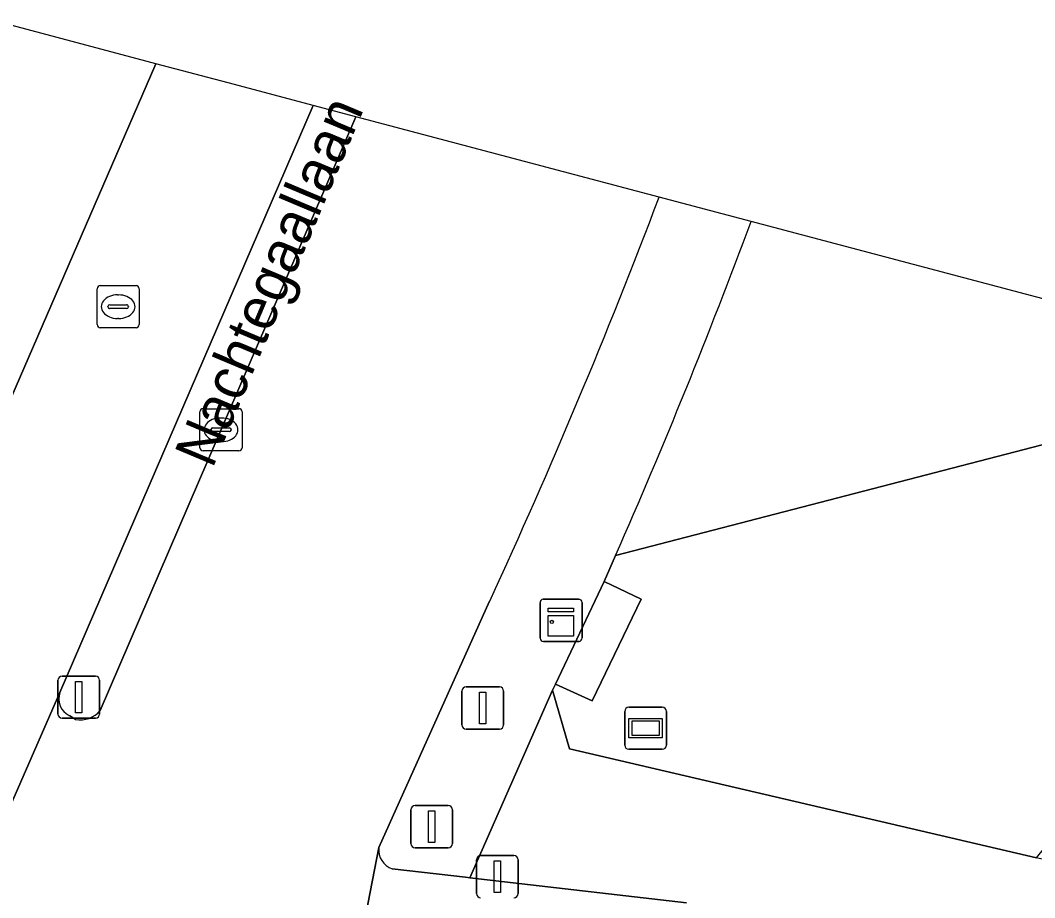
# Model space of a CAD drawing. Extents: x 161771 to 163125, y 382475 to 383179.
# Drawn here: x 161849.5 to 161873.58, y 383156.4 to 383177.24 of the extents above; entities that cross this region are included whole.
import ezdxf

# ---------------------------------------------------------------- set-up
doc = ezdxf.new("R2010")
doc.units = 0
for name, color, linetype in [('IMGEO_Berm_open', 7, 'Continuous'), ('IMGEO_Drukknoppaal', 7, 'Continuous'), ('IMGEO_Fietspad_gesloten', 7, 'Continuous'), ('IMGEO_Groenvoorziening', 7, 'Continuous'), ('IMGEO_Kast', 7, 'Continuous'), ('IMGEO_Kolk', 7, 'Continuous'), ('IMGEO_Lichtmast', 7, 'Continuous'), ('IMGEO_Openbare_ruimte_label', 7, 'Continuous'), ('IMGEO_Rijbaan_lokaal_gesloten', 7, 'Continuous'), ('IMGEO_Rioolput', 7, 'Continuous'), ('IMGEO_Terreindeel_open', 7, 'Continuous'), ('IMGEO_Verkeersregelinstallatiepaal', 7, 'Continuous'), ('IMGEO_Voetpad_open', 7, 'Continuous'), ('IMGEO_Wegwijzer', 7, 'Continuous')]:
    doc.layers.add(name, color=color, linetype=linetype)

msp = doc.modelspace()

# ---------------------------------------------------------------- linework, layer by layer
at = {"layer": 'IMGEO_Berm_open'}
for points in [[(161857.465, 383174.949), (161856.447, 383175.219), (161856.447, 383175.219), (161850.438, 383161.277)], [(161851.391, 383160.847), (161857.465, 383174.949), (161857.465, 383174.949)], [(161850.66, 383160.732), (161850.806, 383160.634)]]:
    msp.add_lwpolyline(points, dxfattribs=at)
for centre, radius, start, end in [((161850.835, 383161.121), 0.427, 158.5475, 245.7785), ((161850.919, 383161.234), 0.61, 259.3262, 320.6872)]:
    msp.add_arc(centre, radius, start, end, dxfattribs=at)
at = {"layer": 'IMGEO_Drukknoppaal'}
for p, q in [((161860.325, 383156.5), (161860.325, 383157.3)), ((161860.325, 383157.3), (161860.325, 383156.5)), ((161860.425, 383157.4), (161861.215, 383157.4)), ((161861.215, 383157.4), (161860.425, 383157.4)), ((161861.315, 383157.3), (161861.315, 383156.5)), ((161861.315, 383156.5), (161861.315, 383157.3))]:
    msp.add_line(p, q, dxfattribs=at)
msp.add_lwpolyline([(161860.745, 383157.275), (161860.895, 383157.275), (161860.895, 383156.525), (161860.745, 383156.525), (161860.745, 383157.275)], dxfattribs=at)
for centre, start, end in [((161860.425, 383157.3), 90, 180), ((161860.425, 383157.3), 90, 180), ((161861.215, 383157.3), 0, 90), ((161861.215, 383157.3), 360, 90), ((161860.425, 383156.5), 180, 270), ((161860.425, 383156.5), 180, 270), ((161861.215, 383156.5), 270, 0), ((161861.215, 383156.5), 270, 0)]:
    msp.add_arc(centre, 0.1, start, end, dxfattribs=at)
at = {"layer": 'IMGEO_Fietspad_gesloten'}
for points in [[(161856.447, 383175.219), (161854.584, 383175.713), (161852.715, 383176.208), (161852.715, 383176.208), (161847.31, 383163.743), (161846.264, 383161.291), (161846.152, 383161.028), (161837.046, 383139.657), (161840.254, 383138.363), (161840.322, 383138.503), (161841.823, 383141.564), (161850.438, 383161.277), (161856.447, 383175.219), (161856.447, 383175.219)], [(161858.008, 383157.591), (161857.437, 383154.654)], [(161865.311, 383156.282), (161860.165, 383156.876), (161860.068, 383156.887), (161858.326, 383157.088)]]:
    msp.add_lwpolyline(points, dxfattribs=at)
msp.add_arc((161858.469, 383157.53), 0.465, 172.5238, 252.0789, dxfattribs=at)
at = {"layer": 'IMGEO_Groenvoorziening'}
msp.add_lwpolyline([(161863.63, 383164.532), (161876.472, 383167.861), (161877.756, 383169.569), (161877.756, 383169.569), (161866.848, 383172.461)], dxfattribs=at)
msp.add_lwpolyline([(161877.756, 383169.569), (161877.756, 383169.569), (161876.472, 383167.861), (161863.63, 383164.532), (161863.492, 383164.22), (161863.354, 383163.909), (161864.239, 383163.493), (161863.075, 383161.077), (161862.205, 383161.47), (161862.13, 383161.327), (161862.538, 383159.933), (161873.619, 383157.344), (161876.976, 383161.503), (161882.537, 383168.301), (161882.537, 383168.302)], close=True, dxfattribs=at)
for centre, radius, start, end in [((161728.354, 383224.04), 147.786, 336.25507, 339.57257), ((161719.189, 383227.294), 157.511, 339.62699, 339.62756)]:
    msp.add_arc(centre, radius, start, end, dxfattribs=at)
at = {"layer": 'IMGEO_Kast'}
for p, q in [((161861.91, 383163.488), (161862.751, 383163.488)), ((161862.751, 383163.488), (161861.91, 383163.488)), ((161861.835, 383162.563), (161861.835, 383163.404)), ((161861.835, 383163.404), (161861.835, 383162.563)), ((161862.835, 383163.413), (161862.835, 383162.572)), ((161862.835, 383162.572), (161862.835, 383163.413)), ((161862.76, 383162.488), (161861.919, 383162.488)), ((161861.919, 383162.488), (161862.76, 383162.488))]:
    msp.add_line(p, q, dxfattribs=at)
for points in [[(161862.03, 383163.278), (161862.63, 383163.278), (161862.63, 383163.193), (161862.03, 383163.193), (161862.03, 383163.278)], [(161862.03, 383163.103), (161862.63, 383163.103), (161862.63, 383162.614), (161862.03, 383162.614), (161862.03, 383163.103)]]:
    msp.add_lwpolyline(points, dxfattribs=at)
msp.add_circle((161862.114, 383162.952), 0.0377, dxfattribs=at)
for centre, start, end in [((161861.913, 383163.41), 92.4484, 184.2845), ((161861.913, 383163.41), 92.4484, 184.2845), ((161862.757, 383163.41), 2.4484, 94.2845), ((161862.757, 383163.41), 2.4484, 94.2845), ((161861.913, 383162.566), 182.4484, 274.2845), ((161861.913, 383162.566), 182.4484, 274.2845), ((161862.757, 383162.566), 272.4484, 4.2845), ((161862.757, 383162.566), 272.4484, 4.2845)]:
    msp.add_arc(centre, 0.0779, start, end, dxfattribs=at)
at = {"layer": 'IMGEO_Kolk'}
for p, q in [((161853.835, 383168.015), (161854.687, 383168.015)), ((161853.76, 383167.089), (161853.76, 383167.941)), ((161854.248, 383167.795), (161854.273, 383167.795)), ((161854.761, 383167.941), (161854.761, 383167.089)), ((161854.062, 383167.558), (161854.46, 383167.558)), ((161854.019, 383167.509), (161854.019, 383167.521)), ((161854.457, 383167.472), (161854.059, 383167.472)), ((161854.503, 383167.521), (161854.503, 383167.509)), ((161854.271, 383167.235), (161854.246, 383167.235)), ((161854.687, 383167.015), (161853.835, 383167.015))]:
    msp.add_line(p, q, dxfattribs=at)
for points in [[(161853.835, 383168.015), (161854.687, 383168.015)], [(161853.76, 383167.089), (161853.76, 383167.941)], [(161854.761, 383167.941), (161854.761, 383167.089)], [(161854.687, 383167.015), (161853.835, 383167.015)]]:
    msp.add_lwpolyline(points, dxfattribs=at)
for centre, radius, start, end in [((161853.837, 383167.939), 0.0765, 91.552, 178.448), ((161853.837, 383167.939), 0.0765, 91.552, 178.448), ((161854.685, 383167.939), 0.0765, 1.552, 88.448), ((161854.685, 383167.939), 0.0765, 1.552, 88.448), ((161854.059, 383167.518), 0.0403, 85.8775, 175.7526), ((161854.464, 383167.52), 0.0386, 1.7309, 96.639), ((161854.056, 383167.508), 0.0366, 178.938, 274.7102), ((161854.46, 383167.515), 0.043, 264.8664, 352.4533), ((161853.837, 383167.091), 0.0765, 181.552, 268.448), ((161853.837, 383167.091), 0.0765, 181.552, 268.448), ((161854.685, 383167.091), 0.0765, 271.552, 358.448), ((161854.685, 383167.091), 0.0765, 271.552, 358.448)]:
    msp.add_arc(centre, radius, start, end, dxfattribs=at)
for centre, major_axis, ratio, start_param, end_param in [((161854.247, 383167.515), (-0.387, 0.002), 0.722429, 4.712389, 7.853982), ((161854.272, 383167.515), (-0.39, 0.002), 0.717154, 1.570796, 4.712389)]:
    msp.add_ellipse(centre, major_axis=major_axis, ratio=ratio, start_param=start_param, end_param=end_param, dxfattribs=at)
at = {"layer": 'IMGEO_Lichtmast'}
for p, q in [((161859.981, 383160.507), (161859.981, 383161.307)), ((161859.981, 383161.307), (161859.981, 383160.507)), ((161860.081, 383161.407), (161860.871, 383161.407)), ((161860.871, 383161.407), (161860.081, 383161.407)), ((161860.971, 383161.307), (161860.971, 383160.507)), ((161860.971, 383160.507), (161860.971, 383161.307)), ((161860.871, 383160.407), (161860.081, 383160.407)), ((161860.081, 383160.407), (161860.871, 383160.407))]:
    msp.add_line(p, q, dxfattribs=at)
msp.add_lwpolyline([(161860.401, 383161.282), (161860.551, 383161.282), (161860.551, 383160.532), (161860.401, 383160.532), (161860.401, 383161.282)], dxfattribs=at)
for centre, start, end in [((161860.081, 383161.307), 90, 180), ((161860.081, 383161.307), 90, 180), ((161860.871, 383161.307), 0, 90), ((161860.871, 383161.307), 360, 90), ((161860.081, 383160.507), 180, 270), ((161860.081, 383160.507), 180, 270), ((161860.871, 383160.507), 270, 0), ((161860.871, 383160.507), 270, 0)]:
    msp.add_arc(centre, 0.1, start, end, dxfattribs=at)
at = {"layer": 'IMGEO_Rijbaan_lokaal_gesloten'}
for points in [[(161857.465, 383174.949), (161857.465, 383174.949), (161851.391, 383160.847)], [(161864.663, 383173.041), (161857.465, 383174.949)], [(161857.199, 383152.03), (161857.288, 383153.583), (161857.343, 383154.034), (161857.38, 383154.311), (161857.437, 383154.654), (161858.008, 383157.591), (161860.639, 383163.447)], [(161850.438, 383161.277), (161841.823, 383141.564), (161840.322, 383138.503), (161840.254, 383138.363), (161838.669, 383135.131)], [(161850.806, 383160.634), (161850.66, 383160.732)]]:
    msp.add_lwpolyline(points, dxfattribs=at)
for centre, radius, start, end in [((161725.904, 383225.605), 148.382, 335.23443, 339.25215), ((161728.746, 383224.589), 145.364, 339.23, 339.23027), ((161850.835, 383161.121), 0.427, 158.5475, 245.7785), ((161850.919, 383161.234), 0.61, 259.3262, 320.6872)]:
    msp.add_arc(centre, radius, start, end, dxfattribs=at)
at = {"layer": 'IMGEO_Rioolput'}
for p, q in [((161851.393, 383170.939), (161852.245, 383170.939)), ((161851.318, 383170.013), (161851.318, 383170.865)), ((161851.806, 383170.719), (161851.831, 383170.719)), ((161852.319, 383170.865), (161852.319, 383170.013)), ((161851.577, 383170.433), (161851.577, 383170.445)), ((161851.62, 383170.482), (161852.018, 383170.482)), ((161852.061, 383170.445), (161852.061, 383170.433)), ((161852.015, 383170.396), (161851.617, 383170.396)), ((161852.245, 383169.939), (161851.393, 383169.939)), ((161851.829, 383170.159), (161851.804, 383170.159))]:
    msp.add_line(p, q, dxfattribs=at)
for points in [[(161851.393, 383170.939), (161852.245, 383170.939)], [(161851.318, 383170.013), (161851.318, 383170.865)], [(161852.319, 383170.865), (161852.319, 383170.013)], [(161852.245, 383169.939), (161851.393, 383169.939)]]:
    msp.add_lwpolyline(points, dxfattribs=at)
for centre, radius, start, end in [((161851.395, 383170.863), 0.0765, 91.552, 178.448), ((161851.395, 383170.863), 0.0765, 91.552, 178.448), ((161852.243, 383170.863), 0.0765, 1.552, 88.448), ((161852.243, 383170.863), 0.0765, 1.552, 88.448), ((161851.617, 383170.442), 0.0403, 85.8775, 175.7526), ((161851.614, 383170.432), 0.0366, 178.938, 274.7102), ((161852.018, 383170.439), 0.043, 264.8664, 352.4533), ((161852.022, 383170.444), 0.0386, 1.7309, 96.639), ((161851.395, 383170.015), 0.0765, 181.552, 268.448), ((161851.395, 383170.015), 0.0765, 181.552, 268.448), ((161852.243, 383170.015), 0.0765, 271.552, 358.448), ((161852.243, 383170.015), 0.0765, 271.552, 358.448)]:
    msp.add_arc(centre, radius, start, end, dxfattribs=at)
for centre, major_axis, ratio, start_param, end_param in [((161851.805, 383170.439), (-0.387, 0.002), 0.722429, 4.712389, 7.853982), ((161851.83, 383170.439), (-0.39, 0.002), 0.717154, 1.570796, 4.712389)]:
    msp.add_ellipse(centre, major_axis=major_axis, ratio=ratio, start_param=start_param, end_param=end_param, dxfattribs=at)
at = {"layer": 'IMGEO_Terreindeel_open'}
msp.add_lwpolyline([(161863.075, 383161.077), (161864.239, 383163.493), (161863.354, 383163.909), (161862.205, 383161.47)], close=True, dxfattribs=at)
at = {"layer": 'IMGEO_Verkeersregelinstallatiepaal'}
for p, q in [((161850.389, 383160.764), (161850.389, 383161.564)), ((161850.389, 383161.564), (161850.389, 383160.764)), ((161850.489, 383161.664), (161851.279, 383161.664)), ((161851.279, 383161.664), (161850.489, 383161.664)), ((161851.379, 383161.564), (161851.379, 383160.764)), ((161851.379, 383160.764), (161851.379, 383161.564)), ((161851.279, 383160.664), (161850.489, 383160.664)), ((161850.489, 383160.664), (161851.279, 383160.664)), ((161858.767, 383157.688), (161858.767, 383158.488)), ((161858.767, 383158.488), (161858.767, 383157.688)), ((161858.867, 383158.588), (161859.657, 383158.588)), ((161859.657, 383158.588), (161858.867, 383158.588)), ((161859.757, 383158.488), (161859.757, 383157.688)), ((161859.757, 383157.688), (161859.757, 383158.488)), ((161859.657, 383157.588), (161858.867, 383157.588)), ((161858.867, 383157.588), (161859.657, 383157.588))]:
    msp.add_line(p, q, dxfattribs=at)
for points in [[(161850.809, 383161.539), (161850.959, 383161.539), (161850.959, 383160.789), (161850.809, 383160.789), (161850.809, 383161.539)], [(161859.187, 383158.463), (161859.337, 383158.463), (161859.337, 383157.713), (161859.187, 383157.713), (161859.187, 383158.463)]]:
    msp.add_lwpolyline(points, dxfattribs=at)
for centre, start, end in [((161850.489, 383161.564), 90, 180), ((161850.489, 383161.564), 90, 180), ((161851.279, 383161.564), 0, 90), ((161851.279, 383161.564), 360, 90), ((161850.489, 383160.764), 180, 270), ((161850.489, 383160.764), 180, 270), ((161851.279, 383160.764), 270, 0), ((161851.279, 383160.764), 270, 0), ((161858.867, 383158.488), 90, 180), ((161858.867, 383158.488), 90, 180), ((161859.657, 383158.488), 0, 90), ((161859.657, 383158.488), 360, 90), ((161858.867, 383157.688), 180, 270), ((161858.867, 383157.688), 180, 270), ((161859.657, 383157.688), 270, 0), ((161859.657, 383157.688), 270, 0)]:
    msp.add_arc(centre, 0.1, start, end, dxfattribs=at)
at = {"layer": 'IMGEO_Voetpad_open'}
for points in [[(161852.715, 383176.208), (161848.819, 383177.242), (161840.561, 383159.401), (161839.61, 383159.854), (161839.402, 383159.394), (161838.459, 383157.369), (161838.331, 383157.094)], [(161846.152, 383161.028), (161846.264, 383161.291), (161847.31, 383163.743), (161852.715, 383176.208), (161852.715, 383176.208)], [(161866.848, 383172.461), (161864.663, 383173.041)], [(161858.326, 383157.088), (161860.068, 383156.887), (161860.165, 383156.876), (161862.13, 383161.327), (161862.205, 383161.47), (161863.354, 383163.909), (161863.492, 383164.22), (161863.63, 383164.532)], [(161860.639, 383163.447), (161858.008, 383157.591)], [(162084.42, 383104.723), (162000, 383125.537), (161980.607, 383130.319), (161930.08, 383142.847), (161929.778, 383142.93), (161929.705, 383142.618), (161924.243, 383143.961), (161917.815, 383149.026), (161916.477, 383147.228), (161916.341, 383147.314), (161914.492, 383147.706), (161914.191, 383147.925), (161906.393, 383149.733), (161877.454, 383156.444), (161873.619, 383157.344), (161862.538, 383159.933), (161862.13, 383161.327), (161860.165, 383156.876), (161865.311, 383156.282)]]:
    msp.add_lwpolyline(points, dxfattribs=at)
for centre, radius, start, end in [((161725.904, 383225.605), 148.382, 335.23443, 339.25215), ((161728.746, 383224.589), 145.364, 339.23, 339.23027), ((161728.354, 383224.04), 147.786, 336.25507, 339.57257), ((161719.189, 383227.294), 157.511, 339.62699, 339.62756), ((161858.469, 383157.53), 0.465, 172.5238, 252.0789)]:
    msp.add_arc(centre, radius, start, end, dxfattribs=at)
at = {"layer": 'IMGEO_Wegwijzer'}
for p, q in [((161863.845, 383160.027), (161863.845, 383160.827)), ((161863.845, 383160.827), (161863.845, 383160.027)), ((161863.945, 383160.927), (161864.735, 383160.927)), ((161864.735, 383160.927), (161863.945, 383160.927)), ((161864.835, 383160.827), (161864.835, 383160.027)), ((161864.835, 383160.027), (161864.835, 383160.827)), ((161864.735, 383159.927), (161863.945, 383159.927)), ((161863.945, 383159.927), (161864.735, 383159.927))]:
    msp.add_line(p, q, dxfattribs=at)
for points in [[(161863.946, 383160.659), (161864.734, 383160.659), (161864.734, 383160.195), (161863.946, 383160.195), (161863.946, 383160.659)], [(161864.011, 383160.594), (161864.011, 383160.26), (161864.669, 383160.26), (161864.669, 383160.594), (161864.011, 383160.594)]]:
    msp.add_lwpolyline(points, dxfattribs=at)
for centre, start, end in [((161863.945, 383160.827), 90, 180), ((161863.945, 383160.827), 90, 180), ((161864.735, 383160.827), 0, 90), ((161864.735, 383160.827), 360, 90), ((161863.945, 383160.027), 180, 270), ((161863.945, 383160.027), 180, 270), ((161864.735, 383160.027), 270, 0), ((161864.735, 383160.027), 270, 0)]:
    msp.add_arc(centre, 0.1, start, end, dxfattribs=at)

# ---------------------------------------------------------------- texts
at = {"layer": 'IMGEO_Openbare_ruimte_label'}
msp.add_text('Nachtegaallaan', height=1, rotation=67.1775, dxfattribs=at).set_placement((161854.056, 383166.571))

doc.saveas('drawing.dxf')
